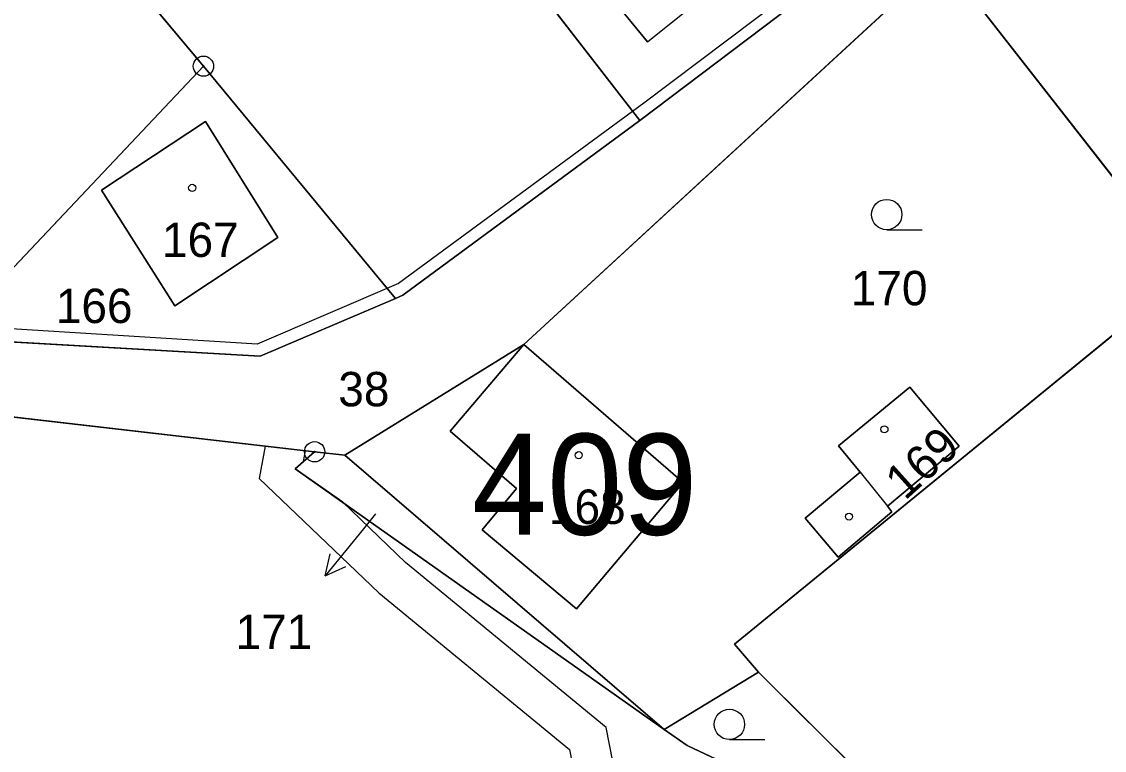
# Model space of a CAD drawing. Extents: x -689422 to -685210, y -987725 to -982160.
# Drawn here: x -687233.4 to -687179.8, y -985796.9 to -985760.8 of the extents above; entities that cross this region are included whole.
import ezdxf

# ---------------------------------------------------------------- set-up
doc = ezdxf.new("R2010")
doc.units = 0
for name, color, linetype in [('KN_Budovy', 7, 'Continuous'), ('KN_Budovy_cisla_domovni', 7, 'Continuous'), ('KN_Hranice_parcel', 7, 'Continuous'), ('KN_Hranice_parcel_vnitrni_kresba', 7, 'Continuous'), ('KN_Parcelni cisla', 7, 'Continuous'), ('KN_Parcelni cisla_sipky', 7, 'Continuous'), ('KN_Polygon parcely', 7, 'Continuous'), ('KN_POZEMKY_OSTATNI PLOCHA', 7, 'Continuous'), ('KN_POZEMKY_ZAHRADA', 7, 'Continuous'), ('KN_POZEMKY_ZASTAVENA PLOCHA', 7, 'Continuous'), ('KN_VYUZITI_17_ostatni plocha_ostatni komunikace', 7, 'Continuous'), ('KN_VYUZITI_23_ostatni plocha_manipulacni plocha', 7, 'Continuous'), ('KN_Věcná břemena k části', 7, 'Continuous'), ('KN_Značky bodu BP', 7, 'Continuous'), ('KN_Značky budov', 7, 'Continuous'), ('KN_Značky kultur', 7, 'Continuous')]:
    doc.layers.add(name, color=color, linetype=linetype)

msp = doc.modelspace()

# ---------------------------------------------------------------- linework, layer by layer
at = {"layer": 'KN_Budovy'}
for points in [[(-687192.55, -985753.88), (-687189.51, -985751.43), (-687194.27, -985745.59), (-687197.33, -985748.01), (-687207.31, -985755.9), (-687202.44, -985761.84), (-687196.25, -985756.86)], [(-687229.46, -985769.19), (-687225.83, -985774.91), (-687220.73, -985771.52), (-687224.31, -985765.79)], [(-687208.92, -985783.95), (-687210.63, -985785.99), (-687205.96, -985789.91), (-687200.68, -985783.65), (-687208.57, -985776.82), (-687212.21, -985781.11)], [(-687190.58, -985784.83), (-687187.03, -985781.85), (-687189.47, -985778.94), (-687193, -985781.84), (-687191.92, -985783.14)]]:
    msp.add_lwpolyline(points, close=True, dxfattribs=at)
at = {"layer": 'KN_Hranice_parcel'}
for p, q in [((-687247.54, -985735.44), (-687224.41, -985763.05)), ((-687202.83, -985765.74), (-687209.5, -985757.11)), ((-687187.86, -985757.73), (-687175.7, -985773.3)), ((-687194.46, -985759.4), (-687202.83, -985765.74)), ((-687224.41, -985763.05), (-687237.12, -985776.51)), ((-687214.91, -985774.54), (-687224.41, -985763.05)), ((-687218.91, -985782.13), (-687217.41, -985782.3)), ((-687217.41, -985782.3), (-687201.62, -985795.87)), ((-687201.62, -985795.87), (-687196.96, -985793.04)), ((-687196.96, -985793.04), (-687186.81, -985803.12))]:
    msp.add_line(p, q, dxfattribs=at)
for points in [[(-687217.41, -985782.3), (-687208.57, -985776.82), (-687187.86, -985757.73)], [(-687225.83, -985774.91), (-687229.46, -985769.19), (-687224.31, -985765.79), (-687220.73, -985771.52), (-687225.83, -985774.91)], [(-687202.83, -985765.74), (-687214.54, -985774.38), (-687214.91, -985774.54)], [(-687175.7, -985773.3), (-687198.14, -985791.65), (-687196.96, -985793.04)], [(-687214.91, -985774.54), (-687221.61, -985777.4), (-687237.12, -985776.51)], [(-687210.63, -985785.99), (-687205.96, -985789.91), (-687200.68, -985783.65), (-687208.57, -985776.82), (-687212.21, -985781.11), (-687208.92, -985783.95), (-687210.63, -985785.99)], [(-687258.01, -985788.23), (-687246.49, -985778.96), (-687234.95, -985780.28), (-687218.91, -985782.13)], [(-687190.36, -985785.1), (-687190.58, -985784.83), (-687187.03, -985781.85), (-687189.47, -985778.94), (-687193, -985781.84), (-687191.92, -985783.14), (-687194.64, -985785.41), (-687193.02, -985787.34), (-687190.36, -985785.1)], [(-687218.91, -985782.13), (-687219.88, -985782.97), (-687201.62, -985795.87)], [(-687201.62, -985795.87), (-687200.49, -985796.66), (-687193.63, -985799.9)]]:
    msp.add_lwpolyline(points, dxfattribs=at)
at = {"layer": 'KN_Hranice_parcel_vnitrni_kresba'}
for p, q in [((-687202.44, -985761.84), (-687207.31, -985755.9)), ((-687202.44, -985761.84), (-687196.25, -985756.86)), ((-687191.92, -985783.14), (-687190.58, -985784.83))]:
    msp.add_line(p, q, dxfattribs=at)
msp.add_lwpolyline([(-687135.78, -985745.95), (-687137.56, -985743.24), (-687145.42, -985728.23), (-687148.56, -985724.59), (-687163.77, -985735.52), (-687194.41, -985758.67), (-687202.62, -985764.88), (-687214.76, -985773.81), (-687221.76, -985776.81), (-687236.33, -985775.89), (-687248.61, -985775.1), (-687262.61, -985786.53), (-687274.25, -985795.75), (-687280.11, -985800.39), (-687282.54, -985780.74), (-687286.25, -985771.74), (-687294.89, -985770.46), (-687307.46, -985768.88), (-687327.67, -985765.95), (-687360.81, -985821.54)], dxfattribs=at)
at = {"layer": 'KN_Parcelni cisla_sipky'}
for p, q in [((-687215.9, -985785.2), (-687216.5, -985785.94)), ((-687216.5, -985785.94), (-687218.389, -985788.272)), ((-687218.389, -985788.272), (-687218.147, -985787.179)), ((-687218.389, -985788.272), (-687217.369, -985787.809))]:
    msp.add_line(p, q, dxfattribs=at)
at = {"layer": 'KN_Polygon parcely'}
for points in [[(-687274.29, -985801.29), (-687258.01, -985788.23), (-687246.49, -985778.96), (-687234.95, -985780.28), (-687218.91, -985782.13), (-687217.41, -985782.3), (-687208.57, -985776.82), (-687187.86, -985757.73), (-687155.59, -985733.87), (-687147.11, -985729.09), (-687145.86, -985728.61), (-687148.77, -985725.28), (-687163.73, -985736.13), (-687194.46, -985759.4), (-687202.83, -985765.74), (-687214.54, -985774.38), (-687214.91, -985774.54), (-687221.61, -985777.4), (-687237.12, -985776.51), (-687248.1, -985776.01), (-687262.32, -985787.33), (-687274.86, -985796.74)], [(-687225.93, -985736.65), (-687233.01, -985729.5), (-687235.25, -985727.16), (-687242.31, -985729.91), (-687241.47, -985731.1), (-687247.54, -985735.44), (-687224.41, -985763.05), (-687214.91, -985774.54), (-687214.54, -985774.38), (-687202.83, -985765.74), (-687209.5, -985757.11), (-687215.76, -985748.26), (-687221.14, -985742.52)], [(-687151.51, -985742.68), (-687150.33, -985741.91), (-687155.59, -985733.87), (-687187.86, -985757.73), (-687175.7, -985773.3), (-687158.26, -985759.07), (-687155.12, -985756.5), (-687151.94, -985753.87), (-687154, -985750.81), (-687155.57, -985751.75), (-687156.6, -985750.33), (-687162.4, -985753.24), (-687165.31, -985747.47), (-687156.48, -985743.13), (-687153.98, -985748.1), (-687150.59, -985745.89)], [(-687248.1, -985776.01), (-687237.12, -985776.51), (-687224.41, -985763.05), (-687247.54, -985735.44), (-687251.52, -985738.27), (-687251.69, -985738.03), (-687277.83, -985756.78), (-687280.82, -985758.92), (-687283.92, -985754.55), (-687282.45, -985753.45), (-687282.91, -985752.79), (-687281.48, -985751.69), (-687281.69, -985751.33), (-687282.85, -985749.69), (-687286.1, -985745.1), (-687292.28, -985748.76), (-687291.82, -985749.53), (-687292.53, -985749.98), (-687282.54, -985766.94), (-687279.16, -985773.15), (-687271.8, -985788.16), (-687254.33, -985779.33)], [(-687192.55, -985753.88), (-687189.51, -985751.43), (-687194.27, -985745.59), (-687197.33, -985748.01), (-687197.59, -985747.69), (-687209.5, -985757.11), (-687202.83, -985765.74), (-687194.46, -985759.4), (-687196.25, -985756.86)], [(-687198.14, -985791.65), (-687196.96, -985793.04), (-687186.81, -985803.12), (-687163.13, -985788.71), (-687147.61, -985778.22), (-687149.46, -985775.4), (-687151.92, -985771.65), (-687147.82, -985768.79), (-687155.12, -985756.5), (-687158.26, -985759.07), (-687175.7, -985773.3)], [(-687201.62, -985795.87), (-687196.96, -985793.04), (-687198.14, -985791.65), (-687175.7, -985773.3), (-687187.86, -985757.73), (-687208.57, -985776.82), (-687217.41, -985782.3)], [(-687224.41, -985763.05), (-687237.12, -985776.51), (-687221.61, -985777.4), (-687214.91, -985774.54)], [(-687225.83, -985774.91), (-687220.73, -985771.52), (-687224.31, -985765.79), (-687229.46, -985769.19)], [(-687225.83, -985774.91), (-687229.46, -985769.19), (-687224.31, -985765.79), (-687220.73, -985771.52)], [(-687210.63, -985785.99), (-687205.96, -985789.91), (-687200.68, -985783.65), (-687208.57, -985776.82), (-687212.21, -985781.11), (-687208.92, -985783.95)], [(-687210.63, -985785.99), (-687208.92, -985783.95), (-687212.21, -985781.11), (-687208.57, -985776.82), (-687200.68, -985783.65), (-687205.96, -985789.91)], [(-687193.63, -985799.9), (-687200.49, -985796.66), (-687201.62, -985795.87), (-687219.88, -985782.97), (-687218.91, -985782.13), (-687234.95, -985780.28), (-687246.49, -985778.96), (-687258.01, -985788.23), (-687249.83, -985800.91), (-687221.76, -985829.71), (-687214.42, -985813.48), (-687213.05, -985810.41)], [(-687190.36, -985785.1), (-687190.58, -985784.83), (-687187.03, -985781.85), (-687189.47, -985778.94), (-687193, -985781.84), (-687191.92, -985783.14), (-687194.64, -985785.41), (-687193.02, -985787.34)], [(-687190.36, -985785.1), (-687193.02, -985787.34), (-687194.64, -985785.41), (-687191.92, -985783.14), (-687193, -985781.84), (-687189.47, -985778.94), (-687187.03, -985781.85), (-687190.58, -985784.83)], [(-687219.88, -985782.97), (-687201.62, -985795.87), (-687217.41, -985782.3), (-687218.91, -985782.13)], [(-687200.49, -985796.66), (-687193.63, -985799.9), (-687191.34, -985800.98), (-687186.81, -985803.12), (-687196.96, -985793.04), (-687201.62, -985795.87)]]:
    msp.add_lwpolyline(points, close=True, dxfattribs=at)
at = {"layer": 'KN_POZEMKY_OSTATNI PLOCHA'}
for p, q in [((-687247.54, -985735.44), (-687224.41, -985763.05)), ((-687187.86, -985757.73), (-687208.57, -985776.82)), ((-687202.83, -985765.74), (-687194.46, -985759.4)), ((-687237.12, -985776.51), (-687224.41, -985763.05)), ((-687224.41, -985763.05), (-687237.12, -985776.51)), ((-687224.41, -985763.05), (-687214.91, -985774.54)), ((-687224.31, -985765.79), (-687229.46, -985769.19)), ((-687220.73, -985771.52), (-687224.31, -985765.79)), ((-687214.54, -985774.38), (-687202.83, -985765.74)), ((-687229.46, -985769.19), (-687225.83, -985774.91)), ((-687225.83, -985774.91), (-687220.73, -985771.52)), ((-687214.91, -985774.54), (-687214.54, -985774.38)), ((-687214.91, -985774.54), (-687221.61, -985777.4)), ((-687221.61, -985777.4), (-687214.91, -985774.54)), ((-687221.61, -985777.4), (-687237.12, -985776.51)), ((-687237.12, -985776.51), (-687221.61, -985777.4)), ((-687208.57, -985776.82), (-687217.41, -985782.3)), ((-687218.91, -985782.13), (-687234.95, -985780.28)), ((-687217.41, -985782.3), (-687218.91, -985782.13))]:
    msp.add_line(p, q, dxfattribs=at)
at = {"layer": 'KN_POZEMKY_ZAHRADA'}
for p, q in [((-687224.41, -985763.05), (-687247.54, -985735.44)), ((-687209.5, -985757.11), (-687202.83, -985765.74)), ((-687208.57, -985776.82), (-687187.86, -985757.73)), ((-687187.86, -985757.73), (-687175.7, -985773.3)), ((-687175.7, -985773.3), (-687187.86, -985757.73)), ((-687214.91, -985774.54), (-687224.41, -985763.05)), ((-687202.83, -985765.74), (-687214.54, -985774.38)), ((-687175.7, -985773.3), (-687198.14, -985791.65)), ((-687198.14, -985791.65), (-687175.7, -985773.3)), ((-687214.54, -985774.38), (-687214.91, -985774.54)), ((-687217.41, -985782.3), (-687208.57, -985776.82)), ((-687208.57, -985776.82), (-687212.21, -985781.11)), ((-687200.68, -985783.65), (-687208.57, -985776.82)), ((-687189.47, -985778.94), (-687193, -985781.84)), ((-687187.03, -985781.85), (-687189.47, -985778.94)), ((-687234.95, -985780.28), (-687218.91, -985782.13)), ((-687212.21, -985781.11), (-687208.92, -985783.95)), ((-687193, -985781.84), (-687191.92, -985783.14)), ((-687190.58, -985784.83), (-687187.03, -985781.85)), ((-687219.88, -985782.97), (-687218.91, -985782.13)), ((-687218.91, -985782.13), (-687219.88, -985782.97)), ((-687218.91, -985782.13), (-687217.41, -985782.3)), ((-687201.62, -985795.87), (-687217.41, -985782.3)), ((-687217.41, -985782.3), (-687201.62, -985795.87)), ((-687201.62, -985795.87), (-687219.88, -985782.97)), ((-687219.88, -985782.97), (-687201.62, -985795.87)), ((-687191.92, -985783.14), (-687194.64, -985785.41)), ((-687208.92, -985783.95), (-687210.63, -985785.99)), ((-687205.96, -985789.91), (-687200.68, -985783.65)), ((-687193.02, -985787.34), (-687190.36, -985785.1)), ((-687190.36, -985785.1), (-687190.58, -985784.83)), ((-687194.64, -985785.41), (-687193.02, -985787.34)), ((-687210.63, -985785.99), (-687205.96, -985789.91)), ((-687198.14, -985791.65), (-687196.96, -985793.04)), ((-687196.96, -985793.04), (-687198.14, -985791.65)), ((-687201.62, -985795.87), (-687196.96, -985793.04)), ((-687196.96, -985793.04), (-687201.62, -985795.87)), ((-687196.96, -985793.04), (-687186.81, -985803.12)), ((-687186.81, -985803.12), (-687196.96, -985793.04)), ((-687200.49, -985796.66), (-687201.62, -985795.87)), ((-687201.62, -985795.87), (-687200.49, -985796.66)), ((-687193.63, -985799.9), (-687200.49, -985796.66)), ((-687200.49, -985796.66), (-687193.63, -985799.9))]:
    msp.add_line(p, q, dxfattribs=at)
at = {"layer": 'KN_POZEMKY_ZASTAVENA PLOCHA'}
for p, q in [((-687202.83, -985765.74), (-687209.5, -985757.11)), ((-687194.46, -985759.4), (-687202.83, -985765.74)), ((-687229.46, -985769.19), (-687224.31, -985765.79)), ((-687224.31, -985765.79), (-687220.73, -985771.52)), ((-687225.83, -985774.91), (-687229.46, -985769.19)), ((-687220.73, -985771.52), (-687225.83, -985774.91)), ((-687212.21, -985781.11), (-687208.57, -985776.82)), ((-687208.57, -985776.82), (-687200.68, -985783.65)), ((-687193, -985781.84), (-687189.47, -985778.94)), ((-687189.47, -985778.94), (-687187.03, -985781.85)), ((-687208.92, -985783.95), (-687212.21, -985781.11)), ((-687191.92, -985783.14), (-687193, -985781.84)), ((-687187.03, -985781.85), (-687190.58, -985784.83)), ((-687194.64, -985785.41), (-687191.92, -985783.14)), ((-687210.63, -985785.99), (-687208.92, -985783.95)), ((-687200.68, -985783.65), (-687205.96, -985789.91)), ((-687190.36, -985785.1), (-687193.02, -985787.34)), ((-687190.58, -985784.83), (-687190.36, -985785.1)), ((-687193.02, -985787.34), (-687194.64, -985785.41)), ((-687205.96, -985789.91), (-687210.63, -985785.99))]:
    msp.add_line(p, q, dxfattribs=at)
at = {"layer": 'KN_VYUZITI_17_ostatni plocha_ostatni komunikace'}
for p, q in [((-687187.86, -985757.73), (-687208.57, -985776.82)), ((-687202.83, -985765.74), (-687194.46, -985759.4)), ((-687214.54, -985774.38), (-687202.83, -985765.74)), ((-687214.91, -985774.54), (-687214.54, -985774.38)), ((-687221.61, -985777.4), (-687214.91, -985774.54)), ((-687237.12, -985776.51), (-687221.61, -985777.4)), ((-687208.57, -985776.82), (-687217.41, -985782.3)), ((-687218.91, -985782.13), (-687234.95, -985780.28)), ((-687217.41, -985782.3), (-687218.91, -985782.13))]:
    msp.add_line(p, q, dxfattribs=at)
at = {"layer": 'KN_VYUZITI_23_ostatni plocha_manipulacni plocha'}
for p, q in [((-687247.54, -985735.44), (-687224.41, -985763.05)), ((-687237.12, -985776.51), (-687224.41, -985763.05)), ((-687224.41, -985763.05), (-687237.12, -985776.51)), ((-687224.41, -985763.05), (-687214.91, -985774.54)), ((-687224.31, -985765.79), (-687229.46, -985769.19)), ((-687220.73, -985771.52), (-687224.31, -985765.79)), ((-687229.46, -985769.19), (-687225.83, -985774.91)), ((-687225.83, -985774.91), (-687220.73, -985771.52)), ((-687214.91, -985774.54), (-687221.61, -985777.4)), ((-687221.61, -985777.4), (-687237.12, -985776.51))]:
    msp.add_line(p, q, dxfattribs=at)
at = {"layer": 'KN_Věcná břemena k části'}
msp.add_lwpolyline([(-687203.16, -985807.38), (-687202.98, -985803.51), (-687204.49, -985795.78), (-687214.42, -985787.61), (-687217.52, -985784.63), (-687219.88, -985782.97), (-687219.46, -985782.61), (-687219.37, -985782.08), (-687221.36, -985781.85), (-687221.65, -985783.45), (-687215.74, -985789.11), (-687206.31, -985796.86), (-687204.98, -985803.65), (-687205.22, -985808.5)], close=True, dxfattribs=at)
at = {"layer": 'KN_Značky bodu BP'}
for centre, radius in [((-687224.41, -985763.05), 0.5), ((-687224.41, -985763.05), 0.0303), ((-687218.91, -985782.13), 0.5), ((-687218.91, -985782.13), 0.0303)]:
    msp.add_circle(centre, radius, dxfattribs=at)
at = {"layer": 'KN_Značky budov'}
for centre in [(-687224.967, -985769.069), (-687190.727, -985781.019), (-687205.847, -985782.299), (-687192.477, -985785.339)]:
    msp.add_circle(centre, 0.175, dxfattribs=at)
at = {"layer": 'KN_Značky kultur'}
for p, q in [((-687190.613, -985771.14), (-687188.863, -985771.14)), ((-687198.393, -985796.37), (-687196.643, -985796.37))]:
    msp.add_line(p, q, dxfattribs=at)
for centre in [(-687190.613, -985770.39), (-687198.393, -985795.62)]:
    msp.add_circle(centre, 0.75, dxfattribs=at)

# ---------------------------------------------------------------- texts
at = {"layer": 'KN_Budovy_cisla_domovni'}
msp.add_text('409', height=5, dxfattribs=at).set_placement((-687211.129, -985786.239))
at = {"layer": 'KN_Parcelni cisla'}
for s, p in [('167', (-687226.46, -985772.49)), ('170', (-687192.39, -985774.88)), ('166', (-687231.71, -985775.76)), ('38', (-687217.74, -985779.88)), ('168', (-687207.32, -985785.7)), ('171', (-687222.82, -985791.888))]:
    msp.add_text(s, height=1.7, dxfattribs=at).set_placement(p)
msp.add_text('169', height=1.7, rotation=42, dxfattribs=at).set_placement((-687189.711, -985784.571))

doc.saveas('drawing.dxf')
